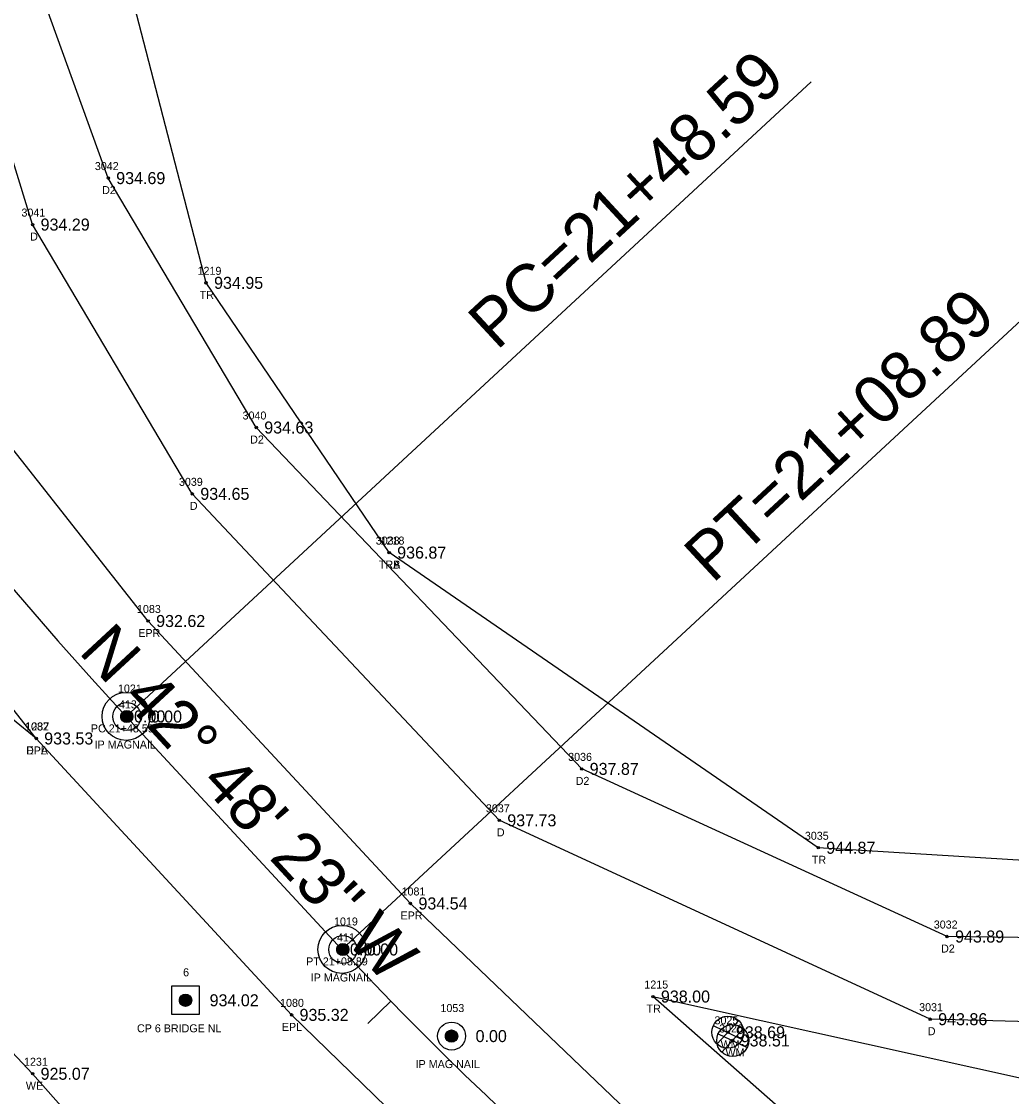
# Model space of a CAD drawing. Extents: x 1528109 to 1531398, y 1157799 to 1162548.
# Drawn here: x 1530003.4 to 1530127.1, y 1159266.8 to 1159401.1 of the extents above; entities that cross this region are included whole.
import ezdxf

# ---------------------------------------------------------------- set-up
doc = ezdxf.new("R2010")
doc.units = 0
for name, color, linetype in [('RD_EX_Driveway', 7, 'Continuous'), ('RD_EX_Driveway_txCode', 7, 'Continuous'), ('RD_EX_DV_Prop_txCode', 7, 'Continuous'), ('RD_EX_DV_PropPin', 7, 'Continuous'), ('RD_EX_H2O', 7, 'Continuous'), ('RD_EX_H2O_txCode', 7, 'Continuous'), ('RD_EX_Road', 7, 'Continuous'), ('RD_EX_Road_txCode', 7, 'Continuous'), ('RD_EX_TX_Driveway_ELEV', 7, 'Continuous'), ('RD_EX_TX_DV_Prop_ELEV', 7, 'Continuous'), ('RD_EX_TX_H2O_ELEV', 7, 'Continuous'), ('RD_EX_TX_Road_ELEV', 7, 'Continuous'), ('RD_EX_TX_UT_ELEV', 7, 'Continuous'), ('RD_EX_TX_VEG_ELEV', 7, 'Continuous'), ('RD_EX_UT', 7, 'Continuous'), ('RD_EX_UT_txCode', 7, 'Continuous'), ('RD_EX_VEG', 7, 'Continuous'), ('RD_EX_VEG_txCode', 7, 'Continuous'), ('RD_HC_Cl', 7, 'Continuous'), ('RD_HC_Data', 7, 'Continuous'), ('RD_HC_Data_Tic', 7, 'Continuous'), ('RD_HC_Survey', 7, 'Continuous'), ('RD_HC_Survey_ELEV', 7, 'Continuous'), ('RD_HC_Survey_txCode', 7, 'Continuous'), ('RD_HC_txCode', 7, 'Continuous'), ('RD_SMD_Locator', 7, 'Continuous')]:
    doc.layers.add(name, color=color, linetype=linetype)

msp = doc.modelspace()

# ---------------------------------------------------------------- linework, layer by layer
at = {"layer": 'RD_EX_Driveway'}
for points in [[(1530203.32, 1159298.84), (1530163.28, 1159286.11), (1530119.04, 1159286.75), (1530073.38, 1159307.7), (1530032.71, 1159350.36), (1530014.21, 1159381.53), (1530002.1, 1159415.11), (1529980.79, 1159508.48)], [(1530206.82, 1159287.58), (1530162.29, 1159275.2), (1530116.93, 1159276.42), (1530063.08, 1159301.27), (1530024.72, 1159342.07), (1530004.76, 1159375.72), (1529993.09, 1159413.67), (1529973.79, 1159500.74)], [(1530005.21, 1159311.5), (1529996.29, 1159318.73), (1529990.79, 1159321.06), (1529971.78, 1159321.49), (1529956.32, 1159316.25), (1529915.17, 1159289.66)]]:
    msp.add_lwpolyline(points, dxfattribs=at)
at = {"layer": 'RD_EX_DV_PropPin'}
for p, q in [((1530015.83, 1159313.94), (1530015.83, 1159314.54)), ((1530015.87, 1159313.87), (1530015.87, 1159314.61)), ((1530015.9, 1159313.82), (1530015.9, 1159314.67)), ((1530015.94, 1159313.77), (1530015.94, 1159314.72)), ((1530015.97, 1159313.73), (1530015.97, 1159314.76)), ((1530016.01, 1159313.69), (1530016.01, 1159314.79)), ((1530016.04, 1159313.66), (1530016.04, 1159314.82)), ((1530016.08, 1159313.63), (1530016.08, 1159314.85)), ((1530016.11, 1159313.61), (1530016.11, 1159314.88)), ((1530016.15, 1159313.59), (1530016.15, 1159314.9)), ((1530016.18, 1159313.57), (1530016.18, 1159314.92)), ((1530016.22, 1159313.55), (1530016.22, 1159314.94)), ((1530016.25, 1159313.54), (1530016.25, 1159314.95)), ((1530016.29, 1159313.52), (1530016.29, 1159314.96)), ((1530016.32, 1159313.51), (1530016.32, 1159314.97)), ((1530016.36, 1159313.5), (1530016.36, 1159314.98)), ((1530016.39, 1159313.49), (1530016.39, 1159314.99)), ((1530016.43, 1159313.49), (1530016.43, 1159315)), ((1530016.46, 1159313.49), (1530016.46, 1159315)), ((1530016.5, 1159313.48), (1530016.5, 1159315)), ((1530016.53, 1159313.48), (1530016.53, 1159315)), ((1530016.57, 1159313.48), (1530016.57, 1159315)), ((1530016.6, 1159313.49), (1530016.6, 1159315)), ((1530016.64, 1159313.49), (1530016.64, 1159315)), ((1530016.67, 1159313.49), (1530016.67, 1159314.99)), ((1530016.71, 1159313.5), (1530016.71, 1159314.98)), ((1530016.74, 1159313.51), (1530016.74, 1159314.97)), ((1530016.78, 1159313.52), (1530016.78, 1159314.96)), ((1530016.81, 1159313.54), (1530016.81, 1159314.95)), ((1530016.85, 1159313.55), (1530016.85, 1159314.94)), ((1530016.88, 1159313.57), (1530016.88, 1159314.92)), ((1530016.92, 1159313.59), (1530016.92, 1159314.9)), ((1530016.95, 1159313.61), (1530016.95, 1159314.88)), ((1530016.99, 1159313.63), (1530016.99, 1159314.85)), ((1530017.02, 1159313.66), (1530017.02, 1159314.82)), ((1530017.06, 1159313.69), (1530017.06, 1159314.79)), ((1530017.09, 1159313.73), (1530017.09, 1159314.76)), ((1530017.13, 1159313.77), (1530017.13, 1159314.72)), ((1530017.16, 1159313.82), (1530017.16, 1159314.67)), ((1530017.2, 1159313.87), (1530017.2, 1159314.61)), ((1530017.23, 1159313.94), (1530017.23, 1159314.54)), ((1530015.8, 1159314.05), (1530015.8, 1159314.44)), ((1530017.27, 1159314.05), (1530017.27, 1159314.44)), ((1530042.8, 1159284.93), (1530042.8, 1159285.32)), ((1530042.83, 1159284.83), (1530042.83, 1159285.42)), ((1530042.87, 1159284.76), (1530042.87, 1159285.49)), ((1530042.9, 1159284.7), (1530042.9, 1159285.55)), ((1530042.94, 1159284.65), (1530042.94, 1159285.6)), ((1530042.97, 1159284.61), (1530042.97, 1159285.64)), ((1530043.01, 1159284.57), (1530043.01, 1159285.68)), ((1530043.04, 1159284.54), (1530043.04, 1159285.71)), ((1530043.08, 1159284.52), (1530043.08, 1159285.73)), ((1530043.11, 1159284.49), (1530043.11, 1159285.76)), ((1530043.15, 1159284.47), (1530043.15, 1159285.78)), ((1530043.18, 1159284.45), (1530043.18, 1159285.8)), ((1530043.22, 1159284.43), (1530043.22, 1159285.82)), ((1530043.25, 1159284.42), (1530043.25, 1159285.83)), ((1530043.29, 1159284.4), (1530043.29, 1159285.85)), ((1530043.32, 1159284.39), (1530043.32, 1159285.86)), ((1530043.36, 1159284.38), (1530043.36, 1159285.87)), ((1530043.39, 1159284.38), (1530043.39, 1159285.87)), ((1530043.43, 1159284.37), (1530043.43, 1159285.88)), ((1530043.46, 1159284.37), (1530043.46, 1159285.88)), ((1530043.5, 1159284.36), (1530043.5, 1159285.89)), ((1530043.53, 1159284.36), (1530043.53, 1159285.89)), ((1530043.57, 1159284.36), (1530043.57, 1159285.89)), ((1530043.6, 1159284.37), (1530043.6, 1159285.88)), ((1530043.64, 1159284.37), (1530043.64, 1159285.88)), ((1530043.67, 1159284.38), (1530043.67, 1159285.87)), ((1530043.71, 1159284.38), (1530043.71, 1159285.87)), ((1530043.74, 1159284.39), (1530043.74, 1159285.86)), ((1530043.78, 1159284.4), (1530043.78, 1159285.85)), ((1530043.81, 1159284.42), (1530043.81, 1159285.83)), ((1530043.85, 1159284.43), (1530043.85, 1159285.82)), ((1530043.88, 1159284.45), (1530043.88, 1159285.8)), ((1530043.92, 1159284.47), (1530043.92, 1159285.78)), ((1530043.95, 1159284.49), (1530043.95, 1159285.76)), ((1530043.99, 1159284.52), (1530043.99, 1159285.73)), ((1530044.02, 1159284.54), (1530044.02, 1159285.71)), ((1530044.06, 1159284.57), (1530044.06, 1159285.68)), ((1530044.09, 1159284.61), (1530044.09, 1159285.64)), ((1530044.13, 1159284.65), (1530044.13, 1159285.6)), ((1530044.16, 1159284.7), (1530044.16, 1159285.55)), ((1530044.2, 1159284.76), (1530044.2, 1159285.49)), ((1530044.23, 1159284.83), (1530044.23, 1159285.42)), ((1530044.27, 1159284.93), (1530044.27, 1159285.32)), ((1530056.38, 1159274.11), (1530056.38, 1159274.51)), ((1530056.42, 1159274.01), (1530056.42, 1159274.61)), ((1530056.45, 1159273.94), (1530056.45, 1159274.68)), ((1530056.49, 1159273.88), (1530056.49, 1159274.74)), ((1530056.52, 1159273.83), (1530056.52, 1159274.78)), ((1530056.56, 1159273.79), (1530056.56, 1159274.82)), ((1530056.59, 1159273.76), (1530056.59, 1159274.86)), ((1530056.63, 1159273.73), (1530056.63, 1159274.89)), ((1530056.66, 1159273.7), (1530056.66, 1159274.92)), ((1530056.7, 1159273.67), (1530056.7, 1159274.94)), ((1530056.73, 1159273.65), (1530056.73, 1159274.97)), ((1530056.77, 1159273.63), (1530056.77, 1159274.98)), ((1530056.8, 1159273.62), (1530056.8, 1159275)), ((1530056.84, 1159273.6), (1530056.84, 1159275.02)), ((1530056.87, 1159273.59), (1530056.87, 1159275.03)), ((1530056.91, 1159273.58), (1530056.91, 1159275.04)), ((1530056.94, 1159273.57), (1530056.94, 1159275.05)), ((1530056.98, 1159273.56), (1530056.98, 1159275.06)), ((1530057.01, 1159273.56), (1530057.01, 1159275.06)), ((1530057.05, 1159273.55), (1530057.05, 1159275.07)), ((1530057.08, 1159273.55), (1530057.08, 1159275.07)), ((1530057.12, 1159273.55), (1530057.12, 1159275.07)), ((1530057.15, 1159273.55), (1530057.15, 1159275.07)), ((1530057.19, 1159273.55), (1530057.19, 1159275.07)), ((1530057.22, 1159273.56), (1530057.22, 1159275.06)), ((1530057.26, 1159273.56), (1530057.26, 1159275.06)), ((1530057.29, 1159273.57), (1530057.29, 1159275.05)), ((1530057.33, 1159273.58), (1530057.33, 1159275.04)), ((1530057.36, 1159273.59), (1530057.36, 1159275.03)), ((1530057.4, 1159273.6), (1530057.4, 1159275.02)), ((1530057.43, 1159273.62), (1530057.43, 1159275)), ((1530057.47, 1159273.63), (1530057.47, 1159274.98)), ((1530057.5, 1159273.65), (1530057.5, 1159274.97)), ((1530057.54, 1159273.67), (1530057.54, 1159274.94)), ((1530057.57, 1159273.7), (1530057.57, 1159274.92)), ((1530057.61, 1159273.73), (1530057.61, 1159274.89)), ((1530057.64, 1159273.76), (1530057.64, 1159274.86)), ((1530057.68, 1159273.79), (1530057.68, 1159274.82)), ((1530057.71, 1159273.83), (1530057.71, 1159274.78)), ((1530057.75, 1159273.88), (1530057.75, 1159274.74)), ((1530057.78, 1159273.94), (1530057.78, 1159274.68)), ((1530057.82, 1159274.01), (1530057.82, 1159274.61)), ((1530057.85, 1159274.11), (1530057.85, 1159274.51))]:
    msp.add_line(p, q, dxfattribs=at)
for centre, radius in [((1530016.53, 1159314.24), 1.75), ((1530016.53, 1159314.24), 0.761), ((1530043.53, 1159285.12), 1.75), ((1530043.53, 1159285.12), 0.761), ((1530057.12, 1159274.31), 1.75), ((1530057.12, 1159274.31), 0.761)]:
    msp.add_circle(centre, radius, dxfattribs=at)
at = {"layer": 'RD_EX_H2O'}
msp.add_lwpolyline([(1530046.75, 1159214.57), (1530022.58, 1159243.79), (1530014.7, 1159242.9), (1530019.04, 1159253.45), (1530004.76, 1159269.6), (1529985.6, 1159289.95), (1529959.08, 1159302.6), (1529953.51, 1159302.02), (1529918.95, 1159284.91)], dxfattribs=at)
at = {"layer": 'RD_EX_Road'}
for points in [[(1530337.52, 1159156.44), (1530294.13, 1159166.93), (1530250.93, 1159177.7), (1530204.42, 1159191.5), (1530168.45, 1159204.97), (1530120.58, 1159231.54), (1530104.56, 1159243.15), (1530086.77, 1159257.61), (1530051.98, 1159290.88), (1530019.2, 1159326.18), (1529978.15, 1159378.31), (1529959.68, 1159408.2), (1529942.81, 1159442.34), (1529934.79, 1159460.88), (1529923.22, 1159491.09), (1529910.46, 1159527.95), (1529895.99, 1159570.93), (1529881.69, 1159613.98), (1529856.28, 1159690.67), (1529839.74, 1159739.71), (1529819.57, 1159800.04), (1529788.95, 1159890.99)], [(1530332.28, 1159136.67), (1530288.96, 1159147.06), (1530245.68, 1159158), (1530197.52, 1159172.18), (1530159.1, 1159186.57), (1530108.6, 1159214.89), (1530072.67, 1159242.37), (1530037.12, 1159276.96), (1530005.21, 1159311.5), (1529961.59, 1159366.88), (1529941.79, 1159398.29), (1529924.06, 1159434.11), (1529903.77, 1159484.39), (1529891.44, 1159520.8), (1529876.79, 1159564.7), (1529862.9, 1159606.82), (1529836.94, 1159684.29), (1529820.66, 1159733.09), (1529800.02, 1159794.4), (1529769.54, 1159884.46)]]:
    msp.add_lwpolyline(points, dxfattribs=at)
at = {"layer": 'RD_EX_UT'}
for p, q in [((1530089.82, 1159275.62), (1530093.45, 1159273.9)), ((1530090.3, 1159273.32), (1530092.96, 1159276.22)), ((1530090.42, 1159274.6), (1530094.05, 1159272.89)), ((1530090.9, 1159272.3), (1530093.57, 1159275.2))]:
    msp.add_line(p, q, dxfattribs=at)
for centre in [(1530091.65, 1159274.78), (1530092.25, 1159273.76)]:
    msp.add_circle(centre, 2, dxfattribs=at)
at = {"layer": 'RD_EX_VEG'}
for points in [[(1530049.32, 1159334.73), (1530026.44, 1159368.44), (1530010.27, 1159430.9), (1529999.28, 1159484.57)], [(1530198.3, 1159302.37), (1530149.59, 1159294.94), (1530102.94, 1159297.84), (1530049.32, 1159334.73)], [(1530334.72, 1159172.48), (1530202.71, 1159207.61), (1530119.87, 1159246.15), (1530082.28, 1159279.25), (1530129.08, 1159268.9), (1530183.31, 1159274.22)]]:
    msp.add_lwpolyline(points, dxfattribs=at)
at = {"layer": 'RD_HC_Cl'}
msp.add_line((1530043.42, 1159285.14), (1530016.44, 1159314.26), dxfattribs=at)
for centre, radius, start, end in [((1530368.9, 1159640.71), 480.41, 198.568, 222.8065), ((1530338.63, 1159558.58), 402.39, 222.8065, 256.0174)]:
    msp.add_arc(centre, radius, start, end, dxfattribs=at)
at = {"layer": 'RD_HC_Data'}
for p, q in [((1530016.44, 1159314.26), (1530102.05, 1159393.56)), ((1530043.42, 1159285.14), (1530128.31, 1159363.77))]:
    msp.add_line(p, q, dxfattribs=at)
for centre, radius in [((1530016.44, 1159314.26), 3), ((1530016.44, 1159314.26), 0.282), ((1530043.42, 1159285.14), 3), ((1530043.42, 1159285.14), 0.282)]:
    msp.add_circle(centre, radius, dxfattribs=at)
at = {"layer": 'RD_HC_Data_Tic'}
msp.add_line((1530049.53, 1159278.68), (1530046.66, 1159275.9), dxfattribs=at)
at = {"layer": 'RD_HC_Survey'}
for p, q in [((1530023.73, 1159278.03), (1530023.73, 1159279.53)), ((1530023.75, 1159278.02), (1530023.75, 1159279.54)), ((1530023.78, 1159278.02), (1530023.78, 1159279.54)), ((1530023.8, 1159278.01), (1530023.8, 1159279.54)), ((1530023.82, 1159278.01), (1530023.82, 1159279.55)), ((1530023.85, 1159278.01), (1530023.85, 1159279.55)), ((1530023.87, 1159278.01), (1530023.87, 1159279.55)), ((1530023.9, 1159278.01), (1530023.9, 1159279.55)), ((1530023.92, 1159278.01), (1530023.92, 1159279.55)), ((1530023.95, 1159278.01), (1530023.95, 1159279.55)), ((1530023.97, 1159278.02), (1530023.97, 1159279.54)), ((1530024, 1159278.02), (1530024, 1159279.54)), ((1530024.02, 1159278.02), (1530024.02, 1159279.54)), ((1530023.13, 1159278.6), (1530023.13, 1159278.96)), ((1530023.16, 1159278.52), (1530023.16, 1159279.04)), ((1530023.18, 1159278.46), (1530023.18, 1159279.1)), ((1530023.21, 1159278.41), (1530023.21, 1159279.15)), ((1530023.23, 1159278.37), (1530023.23, 1159279.19)), ((1530023.26, 1159278.33), (1530023.26, 1159279.23)), ((1530023.28, 1159278.3), (1530023.28, 1159279.26)), ((1530023.31, 1159278.27), (1530023.31, 1159279.29)), ((1530023.33, 1159278.24), (1530023.33, 1159279.32)), ((1530023.35, 1159278.22), (1530023.35, 1159279.34)), ((1530023.38, 1159278.2), (1530023.38, 1159279.36)), ((1530023.4, 1159278.17), (1530023.4, 1159279.38)), ((1530023.43, 1159278.16), (1530023.43, 1159279.4)), ((1530023.45, 1159278.14), (1530023.45, 1159279.42)), ((1530023.48, 1159278.12), (1530023.48, 1159279.44)), ((1530023.5, 1159278.11), (1530023.5, 1159279.45)), ((1530023.53, 1159278.1), (1530023.53, 1159279.46)), ((1530023.55, 1159278.08), (1530023.55, 1159279.48)), ((1530023.58, 1159278.07), (1530023.58, 1159279.49)), ((1530023.6, 1159278.06), (1530023.6, 1159279.5)), ((1530023.63, 1159278.05), (1530023.63, 1159279.51)), ((1530023.65, 1159278.04), (1530023.65, 1159279.51)), ((1530023.68, 1159278.04), (1530023.68, 1159279.52)), ((1530023.7, 1159278.03), (1530023.7, 1159279.53)), ((1530024.05, 1159278.03), (1530024.05, 1159279.53)), ((1530024.07, 1159278.03), (1530024.07, 1159279.52)), ((1530024.1, 1159278.04), (1530024.1, 1159279.52)), ((1530024.12, 1159278.05), (1530024.12, 1159279.51)), ((1530024.15, 1159278.06), (1530024.15, 1159279.5)), ((1530024.17, 1159278.07), (1530024.17, 1159279.49)), ((1530024.2, 1159278.08), (1530024.2, 1159279.48)), ((1530024.22, 1159278.09), (1530024.22, 1159279.47)), ((1530024.25, 1159278.1), (1530024.25, 1159279.46)), ((1530024.27, 1159278.12), (1530024.27, 1159279.44)), ((1530024.3, 1159278.13), (1530024.3, 1159279.43)), ((1530024.32, 1159278.15), (1530024.32, 1159279.41)), ((1530024.34, 1159278.17), (1530024.34, 1159279.39)), ((1530024.37, 1159278.19), (1530024.37, 1159279.37)), ((1530024.39, 1159278.21), (1530024.39, 1159279.35)), ((1530024.42, 1159278.23), (1530024.42, 1159279.33)), ((1530024.44, 1159278.26), (1530024.44, 1159279.3)), ((1530024.47, 1159278.28), (1530024.47, 1159279.28)), ((1530024.49, 1159278.31), (1530024.49, 1159279.24)), ((1530024.52, 1159278.35), (1530024.52, 1159279.21)), ((1530024.54, 1159278.39), (1530024.54, 1159279.17)), ((1530024.57, 1159278.43), (1530024.57, 1159279.13)), ((1530024.59, 1159278.49), (1530024.59, 1159279.07)), ((1530024.62, 1159278.56), (1530024.62, 1159279)), ((1530024.64, 1159278.67), (1530024.64, 1159278.89))]:
    msp.add_line(p, q, dxfattribs=at)
msp.add_lwpolyline([(1530025.63, 1159280.53), (1530022.13, 1159280.53), (1530022.13, 1159277.03), (1530025.63, 1159277.03)], close=True, dxfattribs=at)
msp.add_circle((1530023.88, 1159278.78), 0.769, dxfattribs=at)
at = {"layer": 'RD_SMD_Locator'}
for centre in [(1530014.21, 1159381.53), (1530004.76, 1159375.72), (1530026.44, 1159368.44), (1530032.71, 1159350.36), (1530024.72, 1159342.07), (1530049.32, 1159334.73), (1530049.32, 1159334.73), (1530019.2, 1159326.18), (1530016.44, 1159314.26), (1530016.53, 1159314.24), (1530005.21, 1159311.5), (1530005.21, 1159311.5), (1530073.38, 1159307.7), (1530063.08, 1159301.27), (1530102.94, 1159297.84), (1530051.98, 1159290.88), (1530119.04, 1159286.75), (1530043.42, 1159285.14), (1530043.53, 1159285.12), (1530023.88, 1159278.78), (1530082.28, 1159279.25), (1530037.12, 1159276.96), (1530116.93, 1159276.42), (1530057.12, 1159274.31), (1530091.65, 1159274.78), (1530092.25, 1159273.76), (1530004.76, 1159269.6)]:
    msp.add_circle(centre, 0.15, dxfattribs=at)

# ---------------------------------------------------------------- texts
at = {"layer": 'RD_EX_Driveway_txCode'}
for s, p in [('3042', (1530012.54, 1159382.53)), ('D2', (1530013.45, 1159379.53)), ('3041', (1530003.37, 1159376.72)), ('D', (1530004.45, 1159373.72)), ('3040', (1530031, 1159351.36)), ('D2', (1530031.95, 1159348.36)), ('3039', (1530023.05, 1159343.07)), ('D', (1530024.41, 1159340.07)), ('1237', (1530003.86, 1159312.5)), ('DPA', (1530003.94, 1159309.5)), ('3036', (1530071.69, 1159308.7)), ('D2', (1530072.63, 1159305.7)), ('3037', (1530061.41, 1159302.27)), ('D', (1530062.78, 1159299.27)), ('3032', (1530117.38, 1159287.75)), ('D2', (1530118.29, 1159284.75)), ('3031', (1530115.55, 1159277.42)), ('D', (1530116.63, 1159274.42))]:
    msp.add_text(s, height=1, dxfattribs=at).set_placement(p)
at = {"layer": 'RD_EX_DV_Prop_txCode'}
for s, p in [('1021', (1530015.43, 1159317.24)), ('IP MAGNAIL', (1530012.51, 1159310.24)), ('1019', (1530042.43, 1159288.13)), ('IP MAGNAIL', (1530039.52, 1159281.13)), ('1053', (1530055.73, 1159277.31)), ('IP MAG NAIL', (1530052.63, 1159270.31))]:
    msp.add_text(s, height=1, dxfattribs=at).set_placement(p)
at = {"layer": 'RD_EX_H2O_txCode'}
for s, p in [('1231', (1530003.69, 1159270.6)), ('WE', (1530003.92, 1159267.6))]:
    msp.add_text(s, height=1, dxfattribs=at).set_placement(p)
at = {"layer": 'RD_EX_Road_txCode'}
for s, p in [('1083', (1530017.81, 1159327.18)), ('EPR', (1530017.97, 1159324.18)), ('1082', (1530003.82, 1159312.5)), ('EPL', (1530004, 1159309.5)), ('1081', (1530050.87, 1159291.88)), ('EPR', (1530050.75, 1159288.88)), ('1080', (1530035.69, 1159277.96)), ('EPL', (1530035.91, 1159274.96))]:
    msp.add_text(s, height=1, dxfattribs=at).set_placement(p)
at = {"layer": 'RD_EX_TX_Driveway_ELEV'}
for s, p in [('934.69', (1530015.21, 1159380.78)), ('934.29', (1530005.76, 1159374.97)), ('934.63', (1530033.71, 1159349.61)), ('934.65', (1530025.72, 1159341.32)), ('933.53', (1530006.21, 1159310.75)), ('937.87', (1530074.38, 1159306.95)), ('937.73', (1530064.08, 1159300.52)), ('943.89', (1530120.04, 1159286)), ('943.86', (1530117.93, 1159275.67))]:
    msp.add_text(s, height=1.5, dxfattribs=at).set_placement(p)
at = {"layer": 'RD_EX_TX_DV_Prop_ELEV'}
for p in [(1530019.53, 1159313.49), (1530046.53, 1159284.38), (1530060.12, 1159273.56)]:
    msp.add_text('0.00', height=1.5, dxfattribs=at).set_placement(p)
at = {"layer": 'RD_EX_TX_H2O_ELEV'}
msp.add_text('925.07', height=1.5, dxfattribs=at).set_placement((1530005.76, 1159268.85))
at = {"layer": 'RD_EX_TX_Road_ELEV'}
for s, p in [('932.62', (1530020.2, 1159325.43)), ('933.53', (1530006.21, 1159310.75)), ('934.54', (1530052.98, 1159290.13)), ('935.32', (1530038.12, 1159276.21))]:
    msp.add_text(s, height=1.5, dxfattribs=at).set_placement(p)
at = {"layer": 'RD_EX_TX_UT_ELEV'}
for s, p in [('938.69', (1530092.65, 1159274.03)), ('938.51', (1530093.25, 1159273.01))]:
    msp.add_text(s, height=1.5, dxfattribs=at).set_placement(p)
at = {"layer": 'RD_EX_TX_VEG_ELEV'}
for s, p in [('934.95', (1530027.44, 1159367.69)), ('936.87', (1530050.32, 1159333.98)), ('936.87', (1530050.32, 1159333.98)), ('944.87', (1530103.94, 1159297.09)), ('938.00', (1530083.28, 1159278.5))]:
    msp.add_text(s, height=1.5, dxfattribs=at).set_placement(p)
at = {"layer": 'RD_EX_UT_txCode'}
for s, p in [('3025', (1530089.98, 1159275.78)), ('3026', (1530090.56, 1159274.76)), ('WM', (1530090.74, 1159272.78)), ('WM', (1530091.35, 1159271.76))]:
    msp.add_text(s, height=1, dxfattribs=at).set_placement(p)
at = {"layer": 'RD_EX_VEG_txCode'}
for s, p in [('1219', (1530025.38, 1159369.44)), ('TR', (1530025.64, 1159366.44)), ('3038', (1530047.65, 1159335.73)), ('1218', (1530048.25, 1159335.73)), ('TRA', (1530048.03, 1159332.73)), ('TRB', (1530048.05, 1159332.73)), ('3035', (1530101.27, 1159298.84)), ('TR', (1530102.14, 1159295.84)), ('1215', (1530081.21, 1159280.25)), ('TR', (1530081.48, 1159277.25))]:
    msp.add_text(s, height=1, dxfattribs=at).set_placement(p)
at = {"layer": 'RD_HC_Data'}
for s, rotation, p in [('PC=21+48.59', 42.8065, (1530062.77, 1159359.9)), ('PT=21+08.89', 42.8065, (1530089.75, 1159330.78)), ('N 42%%d 48\' 23" W', 312.8065, (1530010.39, 1159322.27))]:
    msp.add_text(s, height=6, rotation=rotation, dxfattribs=at).set_placement(p)
at = {"layer": 'RD_HC_Survey_ELEV'}
for s, p in [('0.00', (1530017.44, 1159313.51)), ('0.00', (1530044.42, 1159284.39)), ('934.02', (1530026.88, 1159278.03))]:
    msp.add_text(s, height=1.5, dxfattribs=at).set_placement(p)
at = {"layer": 'RD_HC_Survey_txCode'}
for s, p in [('6', (1530023.57, 1159281.78)), ('CP 6 BRIDGE NL', (1530017.81, 1159274.78))]:
    msp.add_text(s, height=1, dxfattribs=at).set_placement(p)
at = {"layer": 'RD_HC_txCode'}
for s, p in [('413', (1530015.55, 1159315.26)), ('PC 21+48.59', (1530012.05, 1159312.26)), ('411', (1530042.8, 1159286.14)), ('PT 21+08.89', (1530038.95, 1159283.14))]:
    msp.add_text(s, height=1, dxfattribs=at).set_placement(p)

doc.saveas('drawing.dxf')
